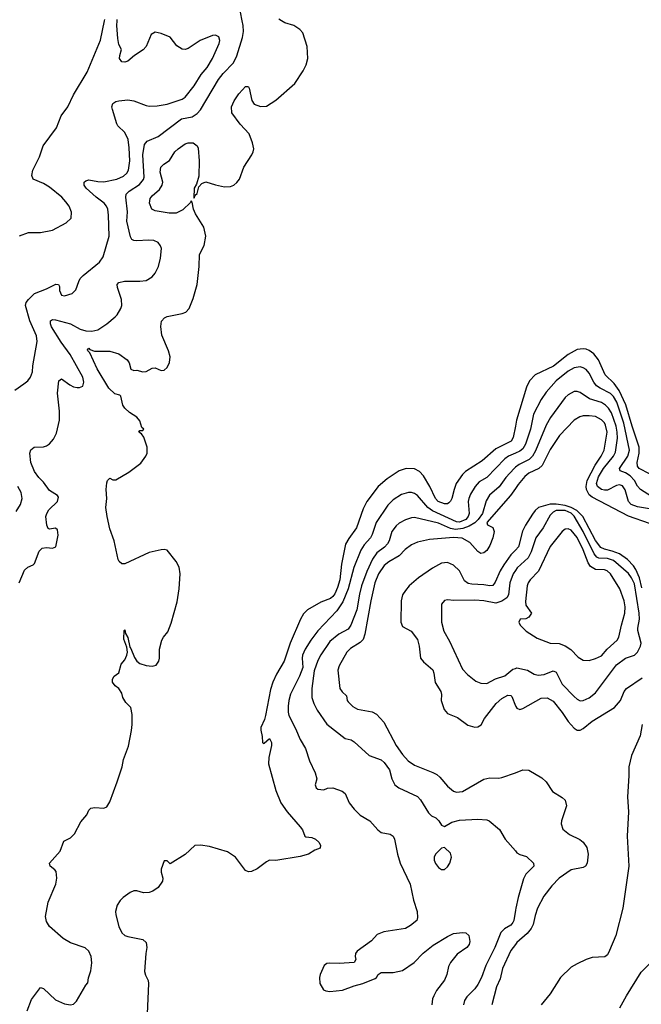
# Model space of a CAD drawing. Header units: inches. Extents: x 1550315 to 1685896, y 510706 to 640504.
# Tile 440 of 452: x 1666712 to 1670835, y 603473 to 610008. Entities that reach past the tile are written whole.
import ezdxf

# ---------------------------------------------------------------- set-up
doc = ezdxf.new("R2010")
doc.units = ezdxf.units.IN
doc.header["$MEASUREMENT"] = 0
for name, color, linetype in [('B6660', 7, 'Continuous'), ('B6661', 7, 'Continuous'), ('B6670', 7, 'Continuous')]:
    doc.layers.add(name, color=color, linetype=linetype)

msp = doc.modelspace()

# ---------------------------------------------------------------- linework, layer by layer
at = {"layer": 'B6660', "color": 5}
for points, elevation in [([(1666681.1, 607550), (1666740.5, 607590), (1666765.4, 607610), (1666783.7, 607636.3), (1666797.6, 607670), (1666800.2, 607710), (1666828.8, 607871.2), (1666824.7, 607910), (1666778.5, 608010), (1666749.8, 608110), (1666756.3, 608130), (1666770, 608150.5), (1666809.8, 608190.2), (1666890, 608221.8), (1666952.5, 608252.5), (1666970.4, 608250.4), (1666976, 608236), (1666976.9, 608210), (1666990, 608180.4), (1667010, 608174), (1667059.5, 608190), (1667085.7, 608214.3), (1667103.5, 608270), (1667114.3, 608290), (1667132.8, 608310), (1667241.7, 608398.3), (1667266.8, 608433.2), (1667306.2, 608570), (1667301.9, 608710), (1667296.8, 608750), (1667289, 608770), (1667273.3, 608790), (1667219.8, 608830), (1667153.5, 608890), (1667140.8, 608910), (1667139.7, 608930), (1667150, 608939), (1667170, 608944.9), (1667230, 608933.7), (1667270, 608932.2), (1667356.2, 608950), (1667401.4, 608970), (1667423.7, 608990), (1667434.9, 609010), (1667441.8, 609070), (1667438.4, 609158.4), (1667431.6, 609211.6), (1667410, 609259.7), (1667364, 609304), (1667356.5, 609316.5), (1667327.6, 609412.4), (1667324.1, 609430), (1667329.2, 609450.8), (1667350, 609464.7), (1667369.2, 609470), (1667430, 609476.9), (1667470, 609470.2), (1667550, 609438.2), (1667570, 609434.2), (1667624, 609436), (1667690, 609446.9), (1667790, 609481.1), (1667810, 609494.7), (1667870, 609568.2), (1667916, 609644), (1667955.2, 609690), (1667990.6, 609750), (1668034.8, 609850), (1668039.3, 609870), (1668033.6, 609893.6), (1668010, 609904.2), (1667990, 609902.2), (1667908.7, 609870), (1667830, 609817.6), (1667810, 609810.8), (1667790, 609812.7), (1667754.4, 609834.4), (1667710, 609892.7), (1667650, 609917.1), (1667610, 609926), (1667584.9, 609910), (1667550.2, 609830), (1667532.2, 609807.8), (1667473, 609770), (1667430, 609731.8), (1667410, 609725.4), (1667390, 609728.2), (1667375.1, 609750), (1667375.6, 609770), (1667386.6, 609810), (1667370, 609844), (1667362.4, 609882.4), (1667356.8, 609970), (1667358.2, 610000)], 560), ([(1666709.9, 606270), (1666744.7, 606355.3), (1666765.6, 606374.4), (1666802.5, 606390), (1666810, 606398.6), (1666840.5, 606479.5), (1666860.6, 606499.4), (1666890, 606504.1), (1666930, 606499.3), (1666951.1, 606510), (1666966.7, 606586.7), (1666962, 606622), (1666950, 606633.2), (1666910, 606626), (1666902, 606630), (1666892.1, 606652.1), (1666886.6, 606710), (1666891.3, 606730), (1666904.7, 606755.3), (1666963.7, 606810), (1666970, 606838), (1666964, 606850), (1666910, 606884), (1666870, 606939), (1666839, 606970), (1666810, 607008.7), (1666785.2, 607070), (1666779, 607130), (1666787, 607153), (1666808.7, 607170), (1666870, 607173.8), (1666890, 607179.6), (1666910, 607192.6), (1666936.7, 607223.3), (1666956.9, 607263.1), (1666975.8, 607350), (1666975.8, 607410), (1666964, 607530), (1666972, 607610), (1666990, 607624.4), (1667044.5, 607584.4), (1667070, 607571.6), (1667094, 607566), (1667110, 607565.7), (1667130, 607576.4), (1667137.7, 607602.3), (1667130, 607635.1), (1667046, 607786), (1666986.7, 607866.7), (1666923.8, 607970), (1666916, 607990), (1666916.4, 608010), (1666930, 608018.2), (1666950, 608015.9), (1667049.6, 607989.6), (1667113, 607953), (1667150, 607942.5), (1667190, 607939.8), (1667231.3, 607948.7), (1667290.9, 607989.1), (1667344.9, 608035.1), (1667359.3, 608050), (1667382.8, 608090), (1667389.1, 608110.9), (1667387.8, 608150), (1667361.1, 608230), (1667359.2, 608250), (1667370, 608264.2), (1667407.4, 608272.6), (1667508.2, 608271.8), (1667550, 608277.5), (1667590, 608302), (1667610, 608326.4), (1667632.4, 608370), (1667645.5, 608425.5), (1667652.6, 608490), (1667646.9, 608506.9), (1667629.7, 608529.7), (1667602, 608542), (1667565.5, 608545.5), (1667490, 608540.2), (1667470, 608542.5), (1667456.3, 608550), (1667446.6, 608566.6), (1667423.4, 608670), (1667427.9, 608732.1), (1667415.8, 608830), (1667419.4, 608850), (1667437.8, 608870), (1667506, 608914), (1667532.5, 608947.5), (1667537.2, 608962.8), (1667529.5, 609110), (1667540, 609180), (1667557.3, 609202.7), (1667630, 609232.9), (1667786, 609350), (1667855.8, 609364.2), (1667890, 609385.3), (1667910.5, 609409.5), (1668030.7, 609610), (1668062.3, 609650), (1668130, 609720.7), (1668152.2, 609767.8), (1668189.2, 609890), (1668196.3, 609930), (1668194.9, 609970), (1668188.7, 610000)], 540), ([(1666710, 608574.3), (1666770, 608595.2), (1666850, 608595.4), (1666930, 608611.2), (1667019.7, 608660.3), (1667054, 608690), (1667056, 608730), (1667039.5, 608770), (1667019, 608799), (1666992.8, 608830), (1666910, 608895.5), (1666870, 608919.8), (1666802.7, 608950), (1666793.6, 608973.6), (1666798.7, 609010), (1666842.8, 609097.2), (1666868.8, 609171.2), (1666955.7, 609290), (1666986.4, 609370), (1667032.2, 609430), (1667069.9, 609510.1), (1667159.4, 609660.6), (1667247.6, 609872.4), (1667275.6, 610000)], 580), ([(1666761.7, 603430), (1666790, 603504.9), (1666850, 603584.7), (1666870, 603578.8), (1666950, 603503.6), (1667010, 603476.5), (1667050, 603468.7), (1667070, 603474), (1667090, 603494.4), (1667150, 603601), (1667164.7, 603615.3), (1667169.4, 603649.4), (1667185, 603695), (1667190.7, 603749.3), (1667185.3, 603790), (1667170, 603826.6), (1667146.7, 603846.7), (1667050, 603880.4), (1667000.7, 603910), (1666909.6, 603990), (1666890, 604022), (1666884.5, 604055.5), (1666900.9, 604150), (1666952, 604270), (1666958, 604310), (1666954.5, 604354.5), (1666946.3, 604366.3), (1666914, 604390), (1666909.2, 604410), (1666980.9, 604490), (1667004.5, 604555.5), (1667050, 604578.8), (1667076.6, 604603.4), (1667117, 604683), (1667157, 604730), (1667170, 604761), (1667184.5, 604775.5), (1667210, 604778.8), (1667270, 604774.8), (1667290, 604784), (1667310, 604816), (1667359.7, 604950), (1667391.2, 605050), (1667401.7, 605098.3), (1667433, 605187), (1667454.7, 605290), (1667457.7, 605330), (1667457.2, 605397.2), (1667450, 605442), (1667416, 605476), (1667397.2, 605510), (1667390, 605538), (1667370, 605568), (1667346, 605586), (1667328, 605610), (1667328, 605630), (1667338, 605650), (1667370, 605672), (1667385.2, 605730), (1667410, 605759.1), (1667423.1, 605790), (1667426.4, 605810), (1667423.5, 605843.5), (1667403.3, 605896.7), (1667405.6, 605954.4), (1667410, 605958), (1667413.5, 605933.5), (1667430, 605906.8), (1667442.8, 605842.8), (1667450, 605834.8), (1667474.3, 605774.3), (1667490, 605750.3), (1667510, 605734.3), (1667550, 605722.6), (1667590, 605717.6), (1667616.4, 605723.6), (1667635.8, 605750), (1667639.7, 605770), (1667639.3, 605830), (1667655.6, 605890), (1667666.2, 605910), (1667695.1, 605944.9), (1667716.6, 606003.4), (1667755.7, 606144.3), (1667770.5, 606230), (1667777.3, 606330), (1667770, 606374.5), (1667750, 606411.8), (1667690, 606486.6), (1667670, 606491.8), (1667650, 606489.6), (1667570, 606472.3), (1667410, 606397), (1667390, 606396), (1667371.5, 606411.5), (1667364.4, 606424.4), (1667338.7, 606550), (1667309.7, 606629.7), (1667291.8, 606710), (1667283.7, 606770), (1667289.3, 606830), (1667286, 606890), (1667290, 606934), (1667295.3, 606950), (1667310, 606964.7), (1667330, 606954.8), (1667350, 606953.4), (1667435.7, 607004.3), (1667516.4, 607063.6), (1667549.8, 607110.2), (1667556.8, 607130), (1667557.8, 607170), (1667536.2, 607236.2), (1667519.3, 607259.3), (1667502, 607270), (1667510, 607282), (1667530, 607282), (1667535.3, 607290), (1667522, 607302), (1667510, 607345.2), (1667489.5, 607370), (1667440.4, 607400.4), (1667408.8, 607428.8), (1667397.1, 607450), (1667382.9, 607510), (1667375.9, 607515.9), (1667343.6, 607523.6), (1667302.4, 607562.4), (1667226.8, 607690), (1667176.6, 607796.6), (1667163.5, 607810), (1667163, 607817), (1667170, 607826.8), (1667178.4, 607818.4), (1667207.8, 607807.7), (1667310, 607807.6), (1667370, 607790.3), (1667426, 607750), (1667437.6, 607730), (1667450, 607687.3), (1667470, 607679.5), (1667490, 607680.9), (1667530, 607670.3), (1667550, 607673.7), (1667590, 607695.3), (1667610, 607696.4), (1667650, 607679.3), (1667670, 607682.4), (1667690, 607699.3), (1667706.6, 607733.4), (1667710.6, 607770), (1667699.4, 607810), (1667655, 607915), (1667649.1, 607970.9), (1667652.7, 608007.3), (1667671.6, 608030), (1667690, 608037.4), (1667790, 608057), (1667813.4, 608066.6), (1667836.2, 608090), (1667862.2, 608157.7), (1667888.9, 608250), (1667902.9, 608370), (1667903.9, 608450), (1667936.2, 608510), (1667946.9, 608570), (1667933.2, 608630), (1667878.6, 608718.6), (1667865.6, 608750), (1667856.9, 608796.9), (1667850, 608804.7), (1667845.5, 608794.5), (1667794.9, 608745.1), (1667750, 608723.6), (1667703.5, 608723.5), (1667610, 608739.8), (1667589.2, 608749.3), (1667573.3, 608790), (1667578.4, 608821.6), (1667590, 608839), (1667639.4, 608880.6), (1667657.5, 608910), (1667660.7, 608930), (1667644.3, 608995.7), (1667648.2, 609030), (1667668.4, 609050), (1667706.7, 609073.2), (1667742.2, 609130), (1667763.9, 609150), (1667810, 609183.2), (1667828.7, 609191.3), (1667862.8, 609190), (1667888.9, 609170), (1667894.9, 609154.9), (1667901.5, 609070), (1667899.8, 608970), (1667884.7, 608915.3), (1667870, 608889.2), (1667866.5, 608826.5), (1667870, 608823.8), (1667875.9, 608844.1), (1667890, 608855.3), (1667901.2, 608898.8), (1667920.3, 608919.7), (1667947.6, 608932.4), (1668010, 608912.1), (1668070, 608899.4), (1668110, 608901.7), (1668132.1, 608910), (1668153.3, 608926.7), (1668169.9, 608950.1), (1668199.6, 609030), (1668251.6, 609110), (1668261.8, 609130), (1668264.5, 609150), (1668257.3, 609190), (1668233.4, 609250), (1668174.5, 609314.5), (1668118.3, 609390), (1668116.7, 609430), (1668133.6, 609470), (1668164.6, 609515.4), (1668190, 609543.2), (1668210, 609564), (1668223.7, 609563.7), (1668230, 609562.4), (1668234, 609554), (1668252.6, 609472.6), (1668267.8, 609447.8), (1668310, 609431), (1668350, 609433), (1668410, 609473), (1668536.2, 609583.8), (1668592.7, 609667.3), (1668612.1, 609707.9), (1668622.4, 609750), (1668617.8, 609830), (1668590, 609921.7), (1668570, 609941.7), (1668530, 609968.2), (1668470, 609987.7), (1668449.4, 610000)], 520), ([(1670000, 607310.3), (1669985, 607235), (1669972.1, 607210), (1669870, 607160.2), (1669779, 607081), (1669668.2, 607010), (1669648.5, 606990), (1669607.7, 606930), (1669592.8, 606890), (1669579, 606830), (1669570, 606811.3), (1669559, 606801), (1669550, 606795.1), (1669530, 606793.6), (1669488.6, 606810), (1669469.4, 606830), (1669432.5, 606910), (1669390, 606980.7), (1669363, 607010), (1669330, 607027), (1669274.8, 607030), (1669230, 607014.3), (1669150, 606959.8), (1669090, 606909), (1669013.5, 606810), (1668990, 606760.5), (1668945.2, 606634.8), (1668894.4, 606565.6), (1668873.2, 606526.8), (1668846.7, 606393.3), (1668835.4, 606290), (1668821.1, 606238.9), (1668803, 606197), (1668790, 606179), (1668773.5, 606166.5), (1668710, 606141.7), (1668620.8, 606090), (1668594.4, 606065.6), (1668574, 606030), (1668505, 605870), (1668466.3, 605750), (1668415.5, 605664.5), (1668390.1, 605610), (1668376.6, 605563.4), (1668342.8, 605390), (1668336.2, 605363.8), (1668312, 605310), (1668312.4, 605292.4), (1668321.3, 605250), (1668322, 605210), (1668330, 605203), (1668334.7, 605205.3), (1668370, 605236.3), (1668383.1, 605210), (1668382.6, 605190), (1668364.1, 605110), (1668362.7, 605070), (1668410, 604893), (1668444.2, 604810), (1668485.3, 604750), (1668573.4, 604650), (1668587.2, 604630), (1668604, 604590), (1668610, 604585.5), (1668650, 604580.4), (1668674, 604570), (1668696.3, 604550), (1668706.8, 604530), (1668704.7, 604510), (1668670, 604496), (1668626.8, 604470), (1668573.1, 604453.1), (1668410, 604427.6), (1668370, 604429.4), (1668350, 604419.5), (1668287.5, 604372.5), (1668250, 604353.6), (1668230, 604351.6), (1668210, 604360.9), (1668143.5, 604450), (1668090, 604486), (1667970, 604520.9), (1667910.8, 604529.2), (1667873.6, 604526.4), (1667810, 604467), (1667710, 604406), (1667690, 604426), (1667670, 604426), (1667651.1, 604368.9), (1667651, 604350), (1667661.3, 604310), (1667660.3, 604290), (1667630.7, 604249.3), (1667596.2, 604223.8), (1667570, 604214), (1667532.5, 604212.5), (1667490, 604226.3), (1667470, 604226), (1667445.4, 604214.6), (1667398.3, 604181.7), (1667378.6, 604161.4), (1667358.5, 604130), (1667348.4, 604090), (1667350, 604066), (1667369.1, 603990), (1667390, 603946.4), (1667410, 603928.8), (1667430, 603922), (1667530, 603903.8), (1667550, 603884), (1667556.5, 603850), (1667549.2, 603810), (1667541, 603690), (1667546.5, 603666.5), (1667563.6, 603630), (1667566.5, 603610), (1667556.9, 603410)], 520), ([(1670000, 607130.1), (1669954.5, 607110), (1669930, 607092.7), (1669810.2, 606970), (1669760.3, 606939.7), (1669732.9, 606910), (1669701.7, 606858.3), (1669690.8, 606830), (1669687.4, 606810), (1669692.4, 606730), (1669687.1, 606710), (1669671.3, 606690), (1669630, 606673.6), (1669610, 606674.7), (1669450, 606748.4), (1669419.6, 606770), (1669350, 606849.1), (1669330, 606863.4), (1669310, 606870.6), (1669290, 606870.6), (1669243.9, 606856.1), (1669190, 606820.3), (1669154.4, 606785.6), (1669076.6, 606670), (1669049.5, 606590), (1669038.5, 606570), (1668996.9, 606523.1), (1668973.7, 606486.3), (1668927.9, 606372.1), (1668891.4, 606230), (1668855.6, 606144.4), (1668815.4, 606084.6), (1668690, 605951.9), (1668643.2, 605890), (1668605.8, 605830), (1668588.9, 605790), (1668585.5, 605770), (1668590, 605707.3), (1668567.9, 605650), (1668508.3, 605531.7), (1668496.6, 605490), (1668491.9, 605451.9), (1668492.3, 605412.3), (1668497.8, 605390), (1668542.5, 605302.6), (1668572.4, 605230), (1668608, 605170), (1668633.2, 605090), (1668672.4, 605010), (1668682, 604970), (1668671, 604930), (1668678, 604910), (1668690, 604901), (1668730, 604896), (1668752.9, 604907.1), (1668790, 604910.6), (1668850, 604887.3), (1668870, 604871), (1668898.4, 604810), (1668930, 604768.4), (1668970, 604728.5), (1669034.9, 604690), (1669087, 604630), (1669110, 604613.4), (1669170, 604602.4), (1669188.8, 604588.8), (1669197.6, 604570), (1669216.9, 604470), (1669235.3, 604410), (1669302, 604270), (1669323.1, 604163.1), (1669348.4, 604090), (1669350.7, 604050), (1669346, 604030), (1669304.5, 603995.5), (1669270, 603977.2), (1669126.2, 603953.8), (1669082.8, 603937.2), (1669045.1, 603894.9), (1668950, 603825.2), (1668939.1, 603810), (1668936.3, 603790), (1668940.7, 603770), (1668931.3, 603750), (1668830, 603743), (1668770, 603746), (1668750, 603743.6), (1668730.6, 603730), (1668704.2, 603670), (1668700.3, 603650), (1668703.8, 603610), (1668726.8, 603570), (1668742.4, 603562.4), (1668770, 603558), (1668852.7, 603567.3), (1668930, 603594.9), (1668988.7, 603610), (1669070, 603644.9), (1669079, 603650), (1669089.4, 603670.6), (1669110, 603684), (1669190, 603683.6), (1669250, 603696.5), (1669327.8, 603750), (1669388.7, 603811.3), (1669454.3, 603865.7), (1669550, 603923), (1669590, 603942), (1669650, 603950.6), (1669670, 603946.8), (1669690.3, 603930.3), (1669697.3, 603890), (1669694, 603870), (1669677.3, 603850), (1669614.2, 603805.8), (1669569.2, 603750.8), (1669555.6, 603724.4), (1669544.4, 603670), (1669530, 603634), (1669476.3, 603563.7), (1669458.7, 603530), (1669450.3, 603510), (1669444.9, 603470)], 540), ([(1670000, 607037.3), (1669990.7, 607030), (1669937.4, 606970), (1669891.8, 606908.2), (1669827.8, 606852.2), (1669805.7, 606814.3), (1669781.9, 606730), (1669753.9, 606690), (1669730.6, 606669.4), (1669692.9, 606647.1), (1669650.2, 606629.8), (1669603.2, 606623.2), (1669570.4, 606630.4), (1669490, 606666.9), (1669330, 606703.4), (1669310, 606701.5), (1669270, 606688.3), (1669230, 606665.7), (1669210, 606649), (1669180.1, 606610), (1669163.1, 606550), (1669151.3, 606528.7), (1669132, 606508), (1669080.2, 606470), (1669051.8, 606428.2), (1669014.7, 606345.3), (1668979.4, 606250), (1668965.5, 606194.5), (1668948.5, 606090), (1668909.5, 605990), (1668890, 605963.2), (1668828.3, 605930), (1668770, 605880.2), (1668710, 605793.4), (1668690, 605755.4), (1668665.2, 605685.2), (1668649.5, 605569.4), (1668648.8, 605510), (1668662.3, 605470), (1668685.9, 605425.9), (1668750, 605331.7), (1668870, 605237.1), (1668910, 605228.4), (1668930, 605215.3), (1669030, 605124.9), (1669110, 605095.1), (1669130, 605078.5), (1669163.8, 605030), (1669179.6, 604970), (1669200.3, 604930), (1669226, 604910), (1669350, 604852.9), (1669370.1, 604830.1), (1669423.2, 604743.2), (1669444, 604724), (1669473, 604710), (1669492.7, 604690), (1669510, 604662), (1669530, 604653.4), (1669579, 604681), (1669630, 604695), (1669750, 604702.2), (1669810, 604696.5), (1669826.8, 604690), (1669894.2, 604634.2), (1669932.2, 604570), (1670000, 604491)], 560), ([(1666690, 606744.7), (1666717.1, 606790), (1666728.5, 606830), (1666722, 606870), (1666700.2, 606910)], 560), ([(1670000, 606896.8), (1669968.4, 606850), (1669809.5, 606670), (1669814.8, 606654.8), (1669850, 606637.4), (1669858, 606610), (1669849.3, 606570), (1669830, 606518.4), (1669810, 606485.9), (1669790, 606468.6), (1669770, 606465), (1669750, 606479.2), (1669696.9, 606536.9), (1669646.6, 606566.6), (1669589.2, 606570.8), (1669430, 606558.3), (1669350, 606539.7), (1669310, 606523), (1669268.2, 606491.8), (1669228.7, 606450), (1669160.2, 606410), (1669130, 606385.6), (1669091.6, 606330), (1669068.4, 606270), (1669041.1, 606150), (1669000.9, 605930), (1668990, 605895.1), (1668970, 605873.5), (1668906.6, 605833.4), (1668882.9, 605810), (1668830, 605720.5), (1668822.7, 605690), (1668834.7, 605570), (1668850, 605547.9), (1668879.6, 605519.6), (1668883.2, 605490), (1668890, 605479.5), (1668921.6, 605450), (1668952.1, 605432), (1669050, 605414.3), (1669078.7, 605398.7), (1669126.5, 605346.5), (1669209.2, 605190), (1669250, 605131.4), (1669287.9, 605087.9), (1669330, 605060.2), (1669452.5, 605012.5), (1669478, 604998), (1669499.5, 604979.5), (1669550, 604920.3), (1669590, 604887.6), (1669610, 604881.5), (1669650, 604884.7), (1669790, 604968.1), (1669830, 604976.1), (1669890, 604974), (1669910, 604977.3), (1670000, 605010)], 580), ([(1670000, 606487.9), (1669970, 606456.3), (1669922.1, 606390), (1669897.9, 606350), (1669865.9, 606274.1), (1669850, 606252.4), (1669830, 606249.3), (1669790, 606257.2), (1669710, 606260.6), (1669686.5, 606266.5), (1669663.1, 606283.1), (1669629, 606350), (1669590, 606388.2), (1669550, 606404.9), (1669510, 606400.6), (1669450, 606368.4), (1669356.8, 606303.2), (1669294.4, 606250), (1669270, 606220.4), (1669252, 606190), (1669241.8, 606150), (1669240.2, 606010), (1669250, 605980.3), (1669309.3, 605949.3), (1669350, 605894.4), (1669361, 605850), (1669371.3, 605771.3), (1669390, 605745.5), (1669451.8, 605691.8), (1669459.3, 605670), (1669468.7, 605608.7), (1669506.2, 605550), (1669510.2, 605530), (1669508.5, 605490), (1669527.6, 605430), (1669550, 605403.8), (1669616.9, 605376.9), (1669685.2, 605325.2), (1669730, 605313.4), (1669750, 605313.7), (1669771.9, 605328.1), (1669794.5, 605370), (1669873.3, 605470), (1669910, 605503.2), (1669950, 605525.4), (1669970, 605523.1), (1669976, 605516), (1670000, 605454.6)], 620), ([(1670000, 606352.5), (1669984.3, 606330), (1669963.6, 606270), (1669954.6, 606190), (1669943.2, 606170), (1669910, 606147.9), (1669870, 606135.9), (1669790, 606149.9), (1669730, 606154.9), (1669592.3, 606152.3), (1669550, 606157), (1669530, 606153.2), (1669510.6, 606129.4), (1669508.9, 606010), (1669526, 605950), (1669562.8, 605882.8), (1669650, 605697.1), (1669681.2, 605661.2), (1669738, 605618), (1669770, 605603.6), (1669810, 605602), (1669866.8, 605633.2), (1669930, 605652), (1669983, 605697), (1670000, 605702.3)], 640), ([(1670000, 604098.6), (1669990.1, 604030), (1669983.9, 604016.1), (1669970, 603998.5), (1669926.6, 603973.4), (1669903.7, 603950), (1669863.9, 603850), (1669804.6, 603730), (1669774.2, 603650), (1669750, 603603.5), (1669730, 603575.6), (1669678, 603522), (1669662.1, 603497.9), (1669654.6, 603470)], 560), ([(1670000, 603869.8), (1669969.7, 603830.3), (1669914.2, 603710), (1669897.8, 603642.2), (1669873.8, 603590), (1669842.5, 603470)], 580)]:
    msp.add_lwpolyline(points, dxfattribs=dict(at, elevation=elevation))
at = {"layer": 'B6660', "color": 5, "elevation": 560}
msp.add_lwpolyline([(1669530, 604512.7), (1669510, 604509.3), (1669470.4, 604470), (1669462, 604450), (1669461.1, 604430), (1669470, 604407.3), (1669490, 604382), (1669510, 604367.7), (1669530, 604368.2), (1669550, 604385.5), (1669565.6, 604410), (1669576.3, 604450), (1669570, 604477.2)], close=True, dxfattribs=at)
at = {"layer": 'B6661', "color": 5}
for points, elevation in [([(1668188.7, 610000), (1668177, 610057)], 540), ([(1667275.6, 610000), (1667277.8, 610010)], 580), ([(1667358.2, 610000), (1667358.6, 610010)], 560), ([(1668449.4, 610000), (1668430, 610011.6)], 520)]:
    msp.add_lwpolyline(points, dxfattribs=dict(at, elevation=elevation))
at = {"layer": 'B6670', "color": 5}
for points, elevation in [([(1670890, 606994.3), (1670821.5, 607030), (1670810, 607043.8), (1670806.6, 607070), (1670821.4, 607130), (1670820.4, 607170), (1670773.2, 607310), (1670732.7, 607452.7), (1670686.9, 607546.9), (1670653.9, 607593.9), (1670595.9, 607650), (1670550, 607751.4), (1670519.6, 607790), (1670490, 607812.1), (1670470, 607821), (1670450, 607824.1), (1670410, 607819), (1670350, 607786.3), (1670252.4, 607707.6), (1670131.4, 607650), (1670092.6, 607610), (1670073.4, 607570), (1670007.9, 607350), (1670000, 607310.3)], 520), ([(1670950, 606812.6), (1670829.1, 606889.1), (1670810, 606911.6), (1670788.6, 606950), (1670760.8, 606980.8), (1670730, 606999.7), (1670693.6, 607013.6), (1670689.9, 607030), (1670745.7, 607110), (1670755.6, 607150), (1670719.6, 607330), (1670672.5, 607470), (1670650, 607506.7), (1670630, 607526.6), (1670561.4, 607561.4), (1670538.1, 607578.1), (1670521, 607601), (1670490, 607662.4), (1670470, 607686.2), (1670450, 607698.3), (1670430, 607703.4), (1670390, 607697), (1670350, 607675.2), (1670270.2, 607610), (1670204.3, 607535.7), (1670170, 607487.8), (1670120.1, 607390), (1670099.9, 607290), (1670066.9, 607190), (1670050, 607159.9), (1670030, 607143.4), (1670000, 607130.1)], 540), ([(1670890, 606760.7), (1670810, 606774.3), (1670766.6, 606790), (1670748.8, 606810), (1670728, 606888), (1670710, 606915), (1670690, 606919.9), (1670670, 606915.4), (1670610, 606886.4), (1670590, 606884.5), (1670569.8, 606890), (1670543.8, 606910), (1670538.1, 606930), (1670550, 606973), (1670584.8, 607030), (1670650.4, 607110), (1670663, 607137), (1670676.7, 607230), (1670675.8, 607270), (1670668.7, 607310), (1670637.5, 607397.5), (1670617.5, 607430), (1670597.9, 607450), (1670570, 607466.2), (1670491.8, 607491.8), (1670430, 607532.8), (1670410, 607540.8), (1670390, 607539.3), (1670350, 607518.3), (1670330, 607501), (1670232.4, 607367.6), (1670203.9, 607316.1), (1670133.2, 607146.8), (1670113, 607110), (1670090.1, 607089.9), (1670023.9, 607056.1), (1670000, 607037.3)], 560), ([(1670890, 606664.9), (1670750, 606711.7), (1670510, 606839), (1670490, 606854.8), (1670472.3, 606890), (1670469.9, 606910), (1670476.5, 606950), (1670528.9, 607051.1), (1670568.3, 607110), (1670588.7, 607150), (1670608.6, 607270), (1670597.4, 607317.4), (1670590, 607332), (1670570, 607353.1), (1670530, 607373.7), (1670490, 607379.1), (1670450, 607377.7), (1670427.5, 607372.5), (1670390, 607349.8), (1670291.4, 607248.6), (1670230, 607154.6), (1670177.6, 607050), (1670154.3, 607030), (1670090, 606998.3), (1670062.9, 606977.1), (1670017.4, 606922.6), (1670000, 606896.8)], 580), ([(1670838.2, 606238.2), (1670823.6, 606303.6), (1670799.2, 606359.2), (1670783, 606383), (1670744.2, 606424.2), (1670690, 606462), (1670641.3, 606481.3), (1670590, 606492.9), (1670565.5, 606505.5), (1670530, 606551.9), (1670447.1, 606710), (1670407.9, 606750), (1670370.4, 606770.4), (1670330, 606783.4), (1670270, 606793.4), (1670230, 606793.4), (1670153.6, 606770), (1670130.8, 606750), (1670113.8, 606726.2), (1670066.9, 606653.1), (1670047.6, 606612.4), (1670021, 606510), (1670000, 606487.9)], 620), ([(1670000, 605702.3), (1670010, 605705.4), (1670079.1, 605690), (1670123.7, 605663.7), (1670150, 605657.3), (1670190, 605660.9), (1670250, 605685.2), (1670270, 605677.6), (1670310, 605598.2), (1670390, 605516.9), (1670410, 605498.5), (1670430, 605487.9), (1670450, 605489.1), (1670490, 605507.2), (1670530, 605540.2), (1670670, 605726.2), (1670730.6, 605769.4), (1670788.8, 605791.2), (1670808.9, 605810), (1670828.8, 605850), (1670833.3, 605870), (1670812.9, 605952.9), (1670811.8, 605970), (1670823.8, 606030), (1670820.2, 606070), (1670790, 606263.2), (1670770, 606304.3), (1670750, 606331.6), (1670650, 606417.9), (1670610, 606432.6), (1670553.5, 606433.5), (1670540.7, 606440.7), (1670523.2, 606463.2), (1670449.9, 606610.1), (1670390, 606712.8), (1670370, 606731.8), (1670330, 606749.6), (1670270.4, 606750), (1670250, 606739.6), (1670230, 606720.3), (1670183.7, 606636.3), (1670134.5, 606570), (1670104.4, 606475.6), (1670083.7, 606436.3), (1670012.2, 606370), (1670000, 606352.5)], 640), ([(1670000, 605454.6), (1670001.8, 605450), (1670010, 605438.9), (1670030, 605430.3), (1670050, 605435.3), (1670170, 605504.2), (1670210, 605506.2), (1670250, 605483.9), (1670310, 605409.2), (1670350, 605349.1), (1670390, 605305.2), (1670410, 605292.4), (1670430, 605293.2), (1670450, 605304.5), (1670510, 605352.6), (1670656.3, 605443.7), (1670696.2, 605490), (1670721.4, 605550), (1670737.7, 605570), (1670840.1, 605639.9)], 620), ([(1670841.6, 605330), (1670826.2, 605253.8), (1670770, 605125.1), (1670751.5, 605050), (1670752.4, 604990), (1670743.5, 604850), (1670750.1, 604750), (1670741.4, 604590), (1670751.3, 604390), (1670713, 604110), (1670666.3, 603930), (1670624.4, 603830), (1670610, 603801.2), (1670591.9, 603788.1), (1670510, 603783.1), (1670470, 603770.9), (1670410, 603742.7), (1670370, 603718.8), (1670299.6, 603650), (1670230, 603542), (1670171, 603469)], 620), ([(1670000, 605010), (1670050, 605028.2), (1670090, 605028), (1670175.1, 604975.1), (1670203.1, 604950), (1670245.3, 604885.3), (1670310, 604846), (1670330, 604826.8), (1670337.8, 604790), (1670304.9, 604690), (1670302.6, 604670), (1670315.3, 604635.3), (1670359, 604599), (1670427.1, 604567.1), (1670450.2, 604550.2), (1670472.9, 604512.9), (1670482.8, 604470), (1670476, 604410), (1670465.5, 604390), (1670450, 604380.5), (1670370, 604365.1), (1670290.1, 604309.9), (1670241.1, 604258.9), (1670189.1, 604190), (1670146.4, 604110), (1670130, 604062), (1670117.7, 604002.3), (1670104.8, 603975.2), (1670077.7, 603942.3), (1670010, 603882.9), (1670000, 603869.8)], 580), ([(1670000, 604491), (1670010, 604479.3), (1670030, 604467), (1670074, 604454), (1670119.3, 604410), (1670122, 604390), (1670070, 604337.4), (1670054.5, 604305.5), (1670018.6, 604181.4), (1670001.6, 604110), (1670000, 604098.6)], 560), ([(1670692.1, 603450), (1670736.1, 603530), (1670834.7, 603685.3), (1670897.5, 603750)], 620)]:
    msp.add_lwpolyline(points, dxfattribs=dict(at, elevation=elevation))
at = {"layer": 'B6670', "color": 5, "elevation": 660}
msp.add_lwpolyline([(1670350, 606628.4), (1670330, 606625.7), (1670309.6, 606610.4), (1670230, 606511.9), (1670152.6, 606347.4), (1670096.9, 606290), (1670084.3, 606270), (1670078.2, 606250), (1670065.8, 606145.8), (1670070, 606123), (1670105.5, 606070), (1670090, 606042.7), (1670070, 606032), (1670031.3, 606028.7), (1670022.8, 606010), (1670031, 605990), (1670070.8, 605950), (1670143.2, 605903.2), (1670230, 605869), (1670290, 605867.2), (1670330, 605852.3), (1670367, 605827), (1670416.3, 605776.3), (1670450, 605757.6), (1670490, 605755.3), (1670530, 605767.6), (1670570, 605785.5), (1670608.8, 605830), (1670674.2, 605890), (1670686.8, 605910), (1670702.6, 605990), (1670726.2, 606070), (1670727.6, 606110), (1670721.8, 606150), (1670692.1, 606230), (1670631.2, 606330), (1670608, 606350), (1670590, 606356), (1670530, 606359.2), (1670497.8, 606377.8), (1670482.7, 606402.7), (1670449.6, 606490), (1670410, 606571.7), (1670370, 606619.5)], close=True, dxfattribs=at)

doc.saveas('drawing.dxf')
